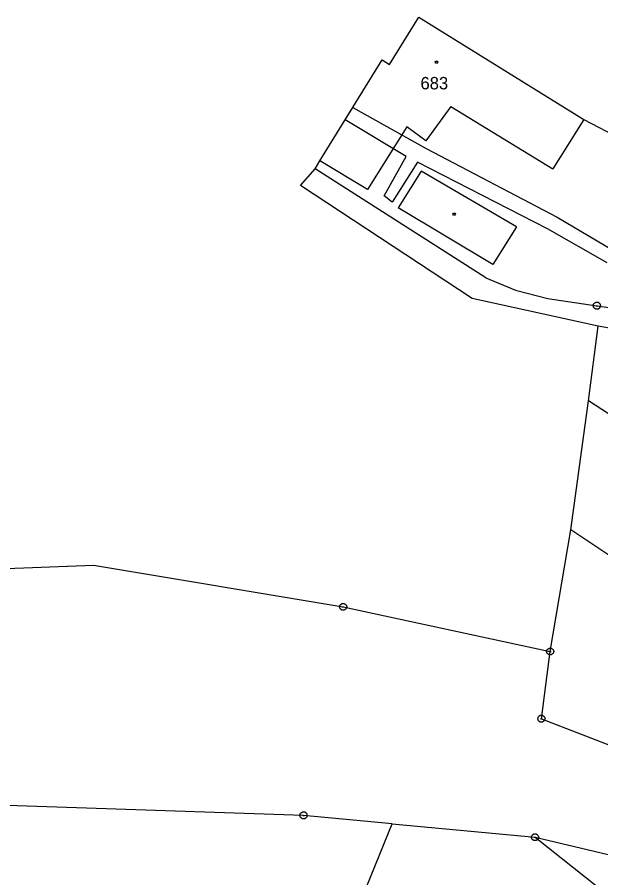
# Model space of a CAD drawing. Extents: x -759060 to -757386, y -1172273 to -1170948.
# Drawn here: x -758040 to -757960.1, y -1171162.3 to -1171044.5 of the extents above; entities that cross this region are included whole.
import ezdxf

# ---------------------------------------------------------------- set-up
doc = ezdxf.new("R2010")
doc.units = 0
for name, color, linetype in [('Vrstva 1', 7, 'Continuous'), ('Vrstva 11', 7, 'Continuous'), ('Vrstva 12', 7, 'Continuous'), ('Vrstva 13', 7, 'Continuous'), ('Vrstva 2', 7, 'Continuous'), ('Vrstva 4', 7, 'Continuous'), ('Vrstva 5', 7, 'Continuous'), ('Vrstva 8', 7, 'Continuous')]:
    doc.layers.add(name, color=color, linetype=linetype)

msp = doc.modelspace()

# ---------------------------------------------------------------- linework, layer by layer
at = {"layer": 'Vrstva 1'}
for p, q in [((-757989.01, -1171050.93), (-757985.01, -1171044.46)), ((-757985.01, -1171044.46), (-757962.39, -1171058.46)), ((-757998.57, -1171064.13), (-757990.03, -1171050.3)), ((-757990.03, -1171050.3), (-757989.01, -1171050.93)), ((-757962.39, -1171058.46), (-757955.38, -1171062.17)), ((-757999.22, -1171065.2), (-757998.57, -1171064.13)), ((-758001.2, -1171067.51), (-757999.22, -1171065.2)), ((-757975.82, -1171080.15), (-757999.22, -1171065.2)), ((-757977.68, -1171082.98), (-758001.2, -1171067.51)), ((-757975.82, -1171080.15), (-757971.76, -1171081.83)), ((-757971.76, -1171081.83), (-757967.32, -1171082.97)), ((-757960.42, -1171086.77), (-757977.68, -1171082.98)), ((-757967.32, -1171082.97), (-757960.59, -1171083.98)), ((-757960.59, -1171083.98), (-757945.76, -1171086.03)), ((-757961.76, -1171097), (-757960.42, -1171086.77)), ((-757947.06, -1171089.07), (-757960.42, -1171086.77)), ((-757964.18, -1171114.63), (-757961.76, -1171097)), ((-757944.75, -1171108.04), (-757961.76, -1171097)), ((-757966.99, -1171131.32), (-757964.18, -1171114.63)), ((-757940.45, -1171130.59), (-757964.18, -1171114.63)), ((-758075.21, -1171121.26), (-758030.77, -1171119.52)), ((-758030.77, -1171119.52), (-758029.59, -1171119.47)), ((-758029.59, -1171119.47), (-757995.37, -1171125.21)), ((-757995.37, -1171125.21), (-757966.99, -1171131.32)), ((-757968.2, -1171140.52), (-757966.99, -1171131.32)), ((-757968.2, -1171140.52), (-757951.52, -1171146.99)), ((-758000.78, -1171153.76), (-758046.14, -1171152.23)), ((-757988.63, -1171154.91), (-758000.78, -1171153.76)), ((-757992.14, -1171163.45), (-757988.63, -1171154.91)), ((-757988.63, -1171154.91), (-757969.07, -1171156.75)), ((-757969.07, -1171156.75), (-757955.85, -1171167.2)), ((-757969.07, -1171156.75), (-757931.05, -1171165.68))]:
    msp.add_line(p, q, dxfattribs=at)
at = {"layer": 'Vrstva 11'}
for p, q in [((-757989.01, -1171050.93), (-757985.01, -1171044.46)), ((-757985.01, -1171044.46), (-757962.39, -1171058.46)), ((-757998.57, -1171064.13), (-757990.03, -1171050.3)), ((-757990.03, -1171050.3), (-757989.01, -1171050.93)), ((-757962.39, -1171058.46), (-757955.38, -1171062.17)), ((-757999.22, -1171065.2), (-757998.57, -1171064.13)), ((-758001.2, -1171067.51), (-757999.22, -1171065.2)), ((-757977.68, -1171082.98), (-758001.2, -1171067.51)), ((-757960.42, -1171086.77), (-757977.68, -1171082.98)), ((-757961.76, -1171097), (-757960.42, -1171086.77)), ((-757964.18, -1171114.63), (-757961.76, -1171097)), ((-757966.99, -1171131.32), (-757964.18, -1171114.63)), ((-758075.21, -1171121.26), (-758029.59, -1171119.47)), ((-758029.59, -1171119.47), (-757995.37, -1171125.21)), ((-757995.37, -1171125.21), (-757966.99, -1171131.32))]:
    msp.add_line(p, q, dxfattribs=at)
at = {"layer": 'Vrstva 12'}
for p, q in [((-757989.01, -1171050.93), (-757985.01, -1171044.46)), ((-757985.01, -1171044.46), (-757962.39, -1171058.46)), ((-757998.57, -1171064.13), (-757990.03, -1171050.3)), ((-757990.03, -1171050.3), (-757989.01, -1171050.93)), ((-757980.59, -1171056.69), (-757984.04, -1171061.37)), ((-757980.59, -1171056.69), (-757966.63, -1171065.21)), ((-757986.64, -1171059.45), (-757992.05, -1171068.03)), ((-757984.04, -1171061.37), (-757986.64, -1171059.45)), ((-757962.39, -1171058.46), (-757966.63, -1171065.21)), ((-757992.05, -1171068.03), (-757998.57, -1171064.13))]:
    msp.add_line(p, q, dxfattribs=at)
at = {"layer": 'Vrstva 13'}
for p, q in [((-757995.1, -1171058.5), (-757994.04, -1171056.8)), ((-757994.04, -1171056.8), (-757983.97, -1171062.43)), ((-757986.72, -1171063.52), (-757995.1, -1171058.5)), ((-757983.97, -1171062.43), (-757966.02, -1171071.83)), ((-757989.76, -1171068.92), (-757986.72, -1171063.52)), ((-757985.17, -1171064.31), (-757988.66, -1171069.79)), ((-757967.36, -1171073.42), (-757985.17, -1171064.31)), ((-757988.66, -1171069.79), (-757989.76, -1171068.92)), ((-757966.02, -1171071.83), (-757947.92, -1171082.61)), ((-757959.2, -1171078.08), (-757967.36, -1171073.42))]:
    msp.add_line(p, q, dxfattribs=at)
at = {"layer": 'Vrstva 4'}
for p, q in [((-757980.59, -1171056.69), (-757984.04, -1171061.37)), ((-757980.59, -1171056.69), (-757966.63, -1171065.21)), ((-757986.64, -1171059.45), (-757992.05, -1171068.03)), ((-757984.04, -1171061.37), (-757986.64, -1171059.45)), ((-757962.39, -1171058.46), (-757966.63, -1171065.21)), ((-757992.05, -1171068.03), (-757998.57, -1171064.13)), ((-757984.69, -1171065.54), (-757987.83, -1171070.55)), ((-757971.62, -1171073.15), (-757984.69, -1171065.54)), ((-757974.86, -1171078.31), (-757987.83, -1171070.55)), ((-757971.62, -1171073.15), (-757974.86, -1171078.31))]:
    msp.add_line(p, q, dxfattribs=at)
at = {"layer": 'Vrstva 5'}
for points in [[(-757982.48, -1171050.47), (-757982.39, -1171050.62), (-757982.48, -1171050.77), (-757982.66, -1171050.77), (-757982.75, -1171050.62), (-757982.66, -1171050.47)], [(-757980.06, -1171071.28), (-757979.97, -1171071.43), (-757980.06, -1171071.58), (-757980.24, -1171071.58), (-757980.33, -1171071.43), (-757980.24, -1171071.28)]]:
    msp.add_lwpolyline(points, close=True, dxfattribs=at)
at = {"layer": 'Vrstva 8'}
for p, q in [((-757960.71, -1171083.98), (-757960.47, -1171083.98)), ((-757995.49, -1171125.21), (-757995.25, -1171125.21)), ((-757967.11, -1171131.32), (-757966.87, -1171131.32)), ((-757968.32, -1171140.52), (-757968.08, -1171140.52)), ((-758000.9, -1171153.76), (-758000.66, -1171153.76)), ((-757969.19, -1171156.75), (-757968.95, -1171156.75))]:
    msp.add_line(p, q, dxfattribs=at)
for points in [[(-757960.44, -1171083.5), (-757960.19, -1171083.68), (-757960.09, -1171083.97), (-757960.19, -1171084.26), (-757960.44, -1171084.44), (-757960.75, -1171084.44), (-757961, -1171084.26), (-757961.1, -1171083.97), (-757961, -1171083.68), (-757960.75, -1171083.5)], [(-757995.22, -1171124.73), (-757994.97, -1171124.91), (-757994.87, -1171125.2), (-757994.97, -1171125.49), (-757995.22, -1171125.67), (-757995.53, -1171125.67), (-757995.78, -1171125.49), (-757995.88, -1171125.2), (-757995.78, -1171124.91), (-757995.53, -1171124.73)], [(-757966.84, -1171130.84), (-757966.59, -1171131.02), (-757966.49, -1171131.31), (-757966.59, -1171131.6), (-757966.84, -1171131.78), (-757967.15, -1171131.78), (-757967.4, -1171131.6), (-757967.5, -1171131.31), (-757967.4, -1171131.02), (-757967.15, -1171130.84)], [(-757968.05, -1171140.04), (-757967.8, -1171140.22), (-757967.7, -1171140.51), (-757967.8, -1171140.8), (-757968.05, -1171140.98), (-757968.36, -1171140.98), (-757968.61, -1171140.8), (-757968.71, -1171140.51), (-757968.61, -1171140.22), (-757968.36, -1171140.04)], [(-758000.63, -1171153.28), (-758000.38, -1171153.46), (-758000.28, -1171153.75), (-758000.38, -1171154.04), (-758000.63, -1171154.22), (-758000.94, -1171154.22), (-758001.19, -1171154.04), (-758001.29, -1171153.75), (-758001.19, -1171153.46), (-758000.94, -1171153.28)], [(-757968.92, -1171156.27), (-757968.67, -1171156.45), (-757968.57, -1171156.74), (-757968.67, -1171157.03), (-757968.92, -1171157.21), (-757969.23, -1171157.21), (-757969.48, -1171157.03), (-757969.58, -1171156.74), (-757969.48, -1171156.45), (-757969.23, -1171156.27)]]:
    msp.add_lwpolyline(points, close=True, dxfattribs=at)

# ---------------------------------------------------------------- texts
at = {"layer": 'Vrstva 2'}
msp.add_text('683', height=1.7, dxfattribs=at).set_placement((-757984.768, -1171054.34))

doc.saveas('drawing.dxf')
